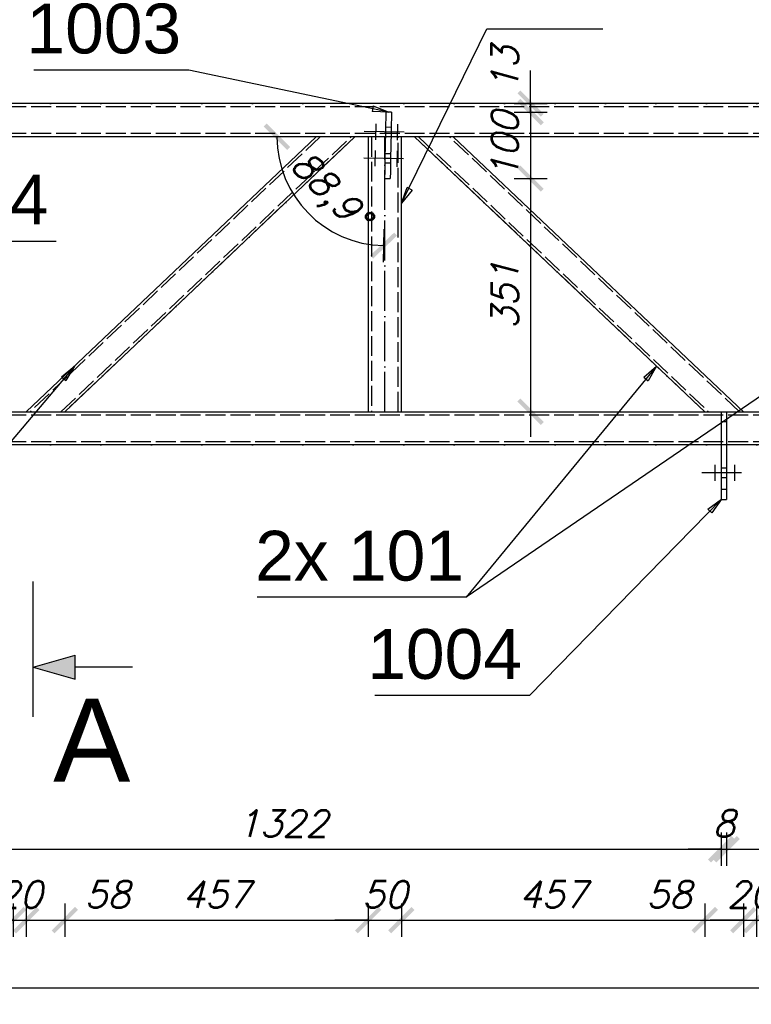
# Model space of a CAD drawing. Header units: millimetres. Extents: x 1814 to 94182, y 11562 to 49454.
# Tile 512 of 656: x 30893 to 31003, y 20951 to 21100. Entities that reach past the tile are written whole.
import ezdxf

# ---------------------------------------------------------------- set-up
doc = ezdxf.new("R2010")
doc.units = ezdxf.units.MM
doc.linetypes.add('ACAD_ISO02W100', pattern=[15, 12, -3])
doc.linetypes.add('ACAD_ISO04W100', pattern=[30, 24, -3, 0, -3])
doc.layers.add('wymiar', color=135, linetype='Continuous', lineweight=9)
doc.styles.add('ARIAL', font='arial.ttf')
doc.styles.add('CutSymbolDown', font='arial.ttf', dxfattribs={"height": 5})
doc.styles.add('WYMIARY', font='simplex.shx', dxfattribs={"oblique": 15})
doc.dimstyles.new('1-25', dxfattribs={"dimscale": 25, "dimtxt": 0.16, "dimasz": 0.2, "dimexe": 0.1, "dimexo": 0.1, "dimgap": 0.075, "dimtad": 1, "dimdec": 0, "dimlfac": 10, "dimrnd": 0.01, "dimzin": 9, "dimtxsty": 'WYMIARY', "dimblk": 'ARCHTICK', "dimcen": 0.2, "dimdle": 0.15, "dimadec": 1, "dimazin": 1, "dimtfac": 1, "dimtdec": 0, "dimtix": 1, "dimtmove": 2, "dimatfit": 3, "dimldrblk": 'ARCHTICK', "dimfxl": 0, "dimarcsym": 0})

# ---------------------------------------------------------------- blocks, each defined once
blk = doc.blocks.new('sectiondown')
blk.add_hatch(color=256).paths.add_polyline_path([(0, 0), (-2.545, 0.728), (-2.545, -0.728)])
at = {"color": 7, "linetype": 'Continuous'}
for p, q in [((0, -3), (0, 5.151)), ((-6, 0), (-2.545, 0))]:
    blk.add_line(p, q, dxfattribs=at)
for p, q in [((0, 0), (-2.545, 0.728)), ((-2.545, -0.728), (-2.545, 0.728)), ((0, 0), (-2.545, -0.728))]:
    blk.add_line(p, q)
blk = doc.blocks.new('_ARCHTICK')
at = {"color": 0, "linetype": 'ByBlock', "lineweight": -2}
blk.add_solid([(0.398, 0.309), (0.309, 0.398), (-0.309, -0.398), (-0.398, -0.309)], dxfattribs=at)
blk = doc.blocks.new('*D3071')
at = {"layer": 'Defpoints', "color": 0}
for p in [(30998.45, 21028.83), (30866.25, 21027.33), (30998.45, 20974.67)]:
    blk.add_point(p, dxfattribs=at)
at = {"layer": 'wymiar', "color": 0, "lineweight": -2}
for p, q in [((30866.25, 20977.17), (30866.25, 20972.17)), ((30998.45, 20977.17), (30998.45, 20972.17)), ((30862.5, 20974.67), (31002.2, 20974.67))]:
    blk.add_line(p, q, dxfattribs=at)
at = {"layer": 'wymiar', "color": 0, "lineweight": -2, "xscale": 5, "yscale": 5, "zscale": 5, "rotation": 180}
blk.add_blockref('_ARCHTICK', (30866.25, 20974.67), dxfattribs=at)
at = {"layer": 'wymiar', "color": 0, "lineweight": -2, "xscale": 5, "yscale": 5, "zscale": 5}
blk.add_blockref('_ARCHTICK', (30998.45, 20974.67), dxfattribs=at)
at = {"layer": 'wymiar', "color": 0, "insert": (30932.35, 20978.54), "char_height": 4, "attachment_point": 5, "style": 'WYMIARY'}
blk.add_mtext('1322', dxfattribs=at)
blk = doc.blocks.new('*D3072')
at = {"layer": 'Defpoints', "color": 0}
for p in [(30998.45, 21028.83), (30999.25, 21028.83), (30999.25, 20974.67)]:
    blk.add_point(p, dxfattribs=at)
at = {"layer": 'wymiar', "color": 0, "lineweight": -2}
for p, q in [((30998.45, 20977.17), (30998.45, 20972.17)), ((30999.25, 20977.17), (30999.25, 20972.17)), ((30998.45, 20974.67), (30993.45, 20974.67)), ((30998.45, 20974.67), (30999.25, 20974.67)), ((30999.25, 20974.67), (31004.25, 20974.67))]:
    blk.add_line(p, q, dxfattribs=at)
at = {"layer": 'wymiar', "color": 0, "lineweight": -2, "xscale": 5, "yscale": 5, "zscale": 5}
blk.add_blockref('_ARCHTICK', (30998.45, 20974.67), dxfattribs=at)
at = {"layer": 'wymiar', "color": 0, "lineweight": -2, "xscale": 5, "yscale": 5, "zscale": 5, "rotation": 180}
blk.add_blockref('_ARCHTICK', (30999.25, 20974.67), dxfattribs=at)
at = {"layer": 'wymiar', "color": 0, "insert": (30998.85, 20978.54), "char_height": 4, "attachment_point": 5, "style": 'WYMIARY'}
blk.add_mtext('8', dxfattribs=at)
blk = doc.blocks.new('*D3073')
at = {"layer": 'Defpoints', "color": 0}
for p in [(30999.25, 21028.83), (31131.45, 21028.83), (31131.45, 20974.67)]:
    blk.add_point(p, dxfattribs=at)
at = {"layer": 'wymiar', "color": 0, "lineweight": -2}
for p, q in [((30999.25, 20977.17), (30999.25, 20972.17)), ((31131.45, 20977.17), (31131.45, 20972.17)), ((30995.5, 20974.67), (31135.2, 20974.67))]:
    blk.add_line(p, q, dxfattribs=at)
at = {"layer": 'wymiar', "color": 0, "lineweight": -2, "xscale": 5, "yscale": 5, "zscale": 5, "rotation": 180}
blk.add_blockref('_ARCHTICK', (30999.25, 20974.67), dxfattribs=at)
at = {"layer": 'wymiar', "color": 0, "lineweight": -2, "xscale": 5, "yscale": 5, "zscale": 5}
blk.add_blockref('_ARCHTICK', (31131.45, 20974.67), dxfattribs=at)
at = {"layer": 'wymiar', "color": 0, "insert": (31065.35, 20978.54), "char_height": 4, "attachment_point": 5, "style": 'WYMIARY'}
blk.add_mtext('1322', dxfattribs=at)
blk = doc.blocks.new('*D3099')
at = {"layer": 'Defpoints', "color": 0}
for p in [(30885.95, 21040.53), (30891.77, 21040.53), (30891.77, 20963.99)]:
    blk.add_point(p, dxfattribs=at)
at = {"layer": 'wymiar', "color": 0, "lineweight": -2}
for p, q in [((30885.95, 20966.49), (30885.95, 20961.49)), ((30891.77, 20966.49), (30891.77, 20961.49)), ((30882.2, 20963.99), (30895.52, 20963.99))]:
    blk.add_line(p, q, dxfattribs=at)
at = {"layer": 'wymiar', "color": 0, "lineweight": -2, "xscale": 5, "yscale": 5, "zscale": 5, "rotation": 180}
blk.add_blockref('_ARCHTICK', (30885.95, 20963.99), dxfattribs=at)
at = {"layer": 'wymiar', "color": 0, "lineweight": -2, "xscale": 5, "yscale": 5, "zscale": 5}
blk.add_blockref('_ARCHTICK', (30891.77, 20963.99), dxfattribs=at)
at = {"layer": 'wymiar', "color": 0, "insert": (30880.95, 20967.86), "char_height": 4, "attachment_point": 5, "style": 'WYMIARY'}
blk.add_mtext('58', dxfattribs=at)
blk = doc.blocks.new('*D3100')
at = {"layer": 'Defpoints', "color": 0}
for p in [(30891.77, 21040.53), (30893.74, 21040.53), (30893.74, 20963.99)]:
    blk.add_point(p, dxfattribs=at)
at = {"layer": 'wymiar', "color": 0, "lineweight": -2}
for p, q in [((30891.77, 20966.49), (30891.77, 20961.49)), ((30893.74, 20966.49), (30893.74, 20961.49)), ((30891.77, 20963.99), (30886.77, 20963.99)), ((30891.77, 20963.99), (30893.74, 20963.99)), ((30893.74, 20963.99), (30898.74, 20963.99))]:
    blk.add_line(p, q, dxfattribs=at)
at = {"layer": 'wymiar', "color": 0, "lineweight": -2, "xscale": 5, "yscale": 5, "zscale": 5}
blk.add_blockref('_ARCHTICK', (30891.77, 20963.99), dxfattribs=at)
at = {"layer": 'wymiar', "color": 0, "lineweight": -2, "xscale": 5, "yscale": 5, "zscale": 5, "rotation": 180}
blk.add_blockref('_ARCHTICK', (30893.74, 20963.99), dxfattribs=at)
at = {"layer": 'wymiar', "color": 0, "insert": (30892.75, 20967.86), "char_height": 4, "attachment_point": 5, "style": 'WYMIARY'}
blk.add_mtext('20', dxfattribs=at)
blk = doc.blocks.new('*D3101')
at = {"layer": 'Defpoints', "color": 0}
for p in [(30893.74, 21040.53), (30899.55, 21040.53), (30899.55, 20963.99)]:
    blk.add_point(p, dxfattribs=at)
at = {"layer": 'wymiar', "color": 0, "lineweight": -2}
for p, q in [((30893.74, 20966.49), (30893.74, 20961.49)), ((30899.55, 20966.49), (30899.55, 20961.49)), ((30889.99, 20963.99), (30903.3, 20963.99))]:
    blk.add_line(p, q, dxfattribs=at)
at = {"layer": 'wymiar', "color": 0, "lineweight": -2, "xscale": 5, "yscale": 5, "zscale": 5, "rotation": 180}
blk.add_blockref('_ARCHTICK', (30893.74, 20963.99), dxfattribs=at)
at = {"layer": 'wymiar', "color": 0, "lineweight": -2, "xscale": 5, "yscale": 5, "zscale": 5}
blk.add_blockref('_ARCHTICK', (30899.55, 20963.99), dxfattribs=at)
at = {"layer": 'wymiar', "color": 0, "insert": (30905.96, 20967.86), "char_height": 4, "attachment_point": 5, "style": 'WYMIARY'}
blk.add_mtext('58', dxfattribs=at)
blk = doc.blocks.new('*D3102')
at = {"layer": 'Defpoints', "color": 0}
for p in [(30899.55, 21040.53), (30945.25, 21040.53), (30945.25, 20963.99)]:
    blk.add_point(p, dxfattribs=at)
at = {"layer": 'wymiar', "color": 0, "lineweight": -2}
for p, q in [((30899.55, 20966.49), (30899.55, 20961.49)), ((30945.25, 20966.49), (30945.25, 20961.49)), ((30895.8, 20963.99), (30949, 20963.99))]:
    blk.add_line(p, q, dxfattribs=at)
at = {"layer": 'wymiar', "color": 0, "lineweight": -2, "xscale": 5, "yscale": 5, "zscale": 5, "rotation": 180}
blk.add_blockref('_ARCHTICK', (30899.55, 20963.99), dxfattribs=at)
at = {"layer": 'wymiar', "color": 0, "lineweight": -2, "xscale": 5, "yscale": 5, "zscale": 5}
blk.add_blockref('_ARCHTICK', (30945.25, 20963.99), dxfattribs=at)
at = {"layer": 'wymiar', "color": 0, "insert": (30922.4, 20967.86), "char_height": 4, "attachment_point": 5, "style": 'WYMIARY'}
blk.add_mtext('457', dxfattribs=at)
blk = doc.blocks.new('*D3103')
at = {"layer": 'Defpoints', "color": 0}
for p in [(30945.25, 21040.53), (30950.25, 21040.53), (30950.25, 20963.99)]:
    blk.add_point(p, dxfattribs=at)
at = {"layer": 'wymiar', "color": 0, "lineweight": -2}
for p, q in [((30945.25, 20966.49), (30945.25, 20961.49)), ((30950.25, 20966.49), (30950.25, 20961.49)), ((30945.25, 20963.99), (30940.25, 20963.99)), ((30945.25, 20963.99), (30950.25, 20963.99)), ((30950.25, 20963.99), (30955.25, 20963.99))]:
    blk.add_line(p, q, dxfattribs=at)
at = {"layer": 'wymiar', "color": 0, "lineweight": -2, "xscale": 5, "yscale": 5, "zscale": 5}
blk.add_blockref('_ARCHTICK', (30945.25, 20963.99), dxfattribs=at)
at = {"layer": 'wymiar', "color": 0, "lineweight": -2, "xscale": 5, "yscale": 5, "zscale": 5, "rotation": 180}
blk.add_blockref('_ARCHTICK', (30950.25, 20963.99), dxfattribs=at)
at = {"layer": 'wymiar', "color": 0, "insert": (30947.75, 20967.86), "char_height": 4, "attachment_point": 5, "style": 'WYMIARY'}
blk.add_mtext('50', dxfattribs=at)
blk = doc.blocks.new('*D3104')
at = {"layer": 'Defpoints', "color": 0}
for p in [(30950.25, 21040.53), (30995.95, 21040.53), (30995.95, 20963.99)]:
    blk.add_point(p, dxfattribs=at)
at = {"layer": 'wymiar', "color": 0, "lineweight": -2}
for p, q in [((30950.25, 20966.49), (30950.25, 20961.49)), ((30995.95, 20966.49), (30995.95, 20961.49)), ((30946.5, 20963.99), (30999.7, 20963.99))]:
    blk.add_line(p, q, dxfattribs=at)
at = {"layer": 'wymiar', "color": 0, "lineweight": -2, "xscale": 5, "yscale": 5, "zscale": 5, "rotation": 180}
blk.add_blockref('_ARCHTICK', (30950.25, 20963.99), dxfattribs=at)
at = {"layer": 'wymiar', "color": 0, "lineweight": -2, "xscale": 5, "yscale": 5, "zscale": 5}
blk.add_blockref('_ARCHTICK', (30995.95, 20963.99), dxfattribs=at)
at = {"layer": 'wymiar', "color": 0, "insert": (30973.1, 20967.86), "char_height": 4, "attachment_point": 5, "style": 'WYMIARY'}
blk.add_mtext('457', dxfattribs=at)
blk = doc.blocks.new('*D3105')
at = {"layer": 'Defpoints', "color": 0}
for p in [(30995.95, 21040.53), (31001.77, 21040.53), (31001.77, 20963.99)]:
    blk.add_point(p, dxfattribs=at)
at = {"layer": 'wymiar', "color": 0, "lineweight": -2}
for p, q in [((30995.95, 20966.49), (30995.95, 20961.49)), ((31001.77, 20966.49), (31001.77, 20961.49)), ((30992.2, 20963.99), (31005.52, 20963.99))]:
    blk.add_line(p, q, dxfattribs=at)
at = {"layer": 'wymiar', "color": 0, "lineweight": -2, "xscale": 5, "yscale": 5, "zscale": 5, "rotation": 180}
blk.add_blockref('_ARCHTICK', (30995.95, 20963.99), dxfattribs=at)
at = {"layer": 'wymiar', "color": 0, "lineweight": -2, "xscale": 5, "yscale": 5, "zscale": 5}
blk.add_blockref('_ARCHTICK', (31001.77, 20963.99), dxfattribs=at)
at = {"layer": 'wymiar', "color": 0, "insert": (30990.58, 20967.86), "char_height": 4, "attachment_point": 5, "style": 'WYMIARY'}
blk.add_mtext('58', dxfattribs=at)
blk = doc.blocks.new('*D3106')
at = {"layer": 'Defpoints', "color": 0}
for p in [(31001.77, 21040.53), (31003.74, 21040.53), (31003.74, 20963.99)]:
    blk.add_point(p, dxfattribs=at)
at = {"layer": 'wymiar', "color": 0, "lineweight": -2}
for p, q in [((31001.77, 20966.49), (31001.77, 20961.49)), ((31003.74, 20966.49), (31003.74, 20961.49)), ((31001.77, 20963.99), (30996.77, 20963.99)), ((31001.77, 20963.99), (31003.74, 20963.99)), ((31003.74, 20963.99), (31008.74, 20963.99))]:
    blk.add_line(p, q, dxfattribs=at)
at = {"layer": 'wymiar', "color": 0, "lineweight": -2, "xscale": 5, "yscale": 5, "zscale": 5}
blk.add_blockref('_ARCHTICK', (31001.77, 20963.99), dxfattribs=at)
at = {"layer": 'wymiar', "color": 0, "lineweight": -2, "xscale": 5, "yscale": 5, "zscale": 5, "rotation": 180}
blk.add_blockref('_ARCHTICK', (31003.74, 20963.99), dxfattribs=at)
at = {"layer": 'wymiar', "color": 0, "insert": (31002.75, 20967.86), "char_height": 4, "attachment_point": 5, "style": 'WYMIARY'}
blk.add_mtext('20', dxfattribs=at)
blk = doc.blocks.new('*D3112')
at = {"layer": 'Defpoints', "color": 0}
for p in [(31003.74, 21040.53), (31009.55, 21040.53), (31009.55, 20963.99)]:
    blk.add_point(p, dxfattribs=at)
at = {"layer": 'wymiar', "color": 0, "lineweight": -2}
for p, q in [((31003.74, 20966.49), (31003.74, 20961.49)), ((31009.55, 20966.49), (31009.55, 20961.49)), ((30999.99, 20963.99), (31013.3, 20963.99))]:
    blk.add_line(p, q, dxfattribs=at)
at = {"layer": 'wymiar', "color": 0, "lineweight": -2, "xscale": 5, "yscale": 5, "zscale": 5, "rotation": 180}
blk.add_blockref('_ARCHTICK', (31003.74, 20963.99), dxfattribs=at)
at = {"layer": 'wymiar', "color": 0, "lineweight": -2, "xscale": 5, "yscale": 5, "zscale": 5}
blk.add_blockref('_ARCHTICK', (31009.55, 20963.99), dxfattribs=at)
at = {"layer": 'wymiar', "color": 0, "insert": (31016.07, 20967.86), "char_height": 4, "attachment_point": 5, "style": 'WYMIARY'}
blk.add_mtext('58', dxfattribs=at)
blk = doc.blocks.new('*D3140')
at = {"layer": 'Defpoints', "color": 0}
for p in [(30947.95, 21148.01), (30837.75, 21086.43), (30947.95, 21084.29)]:
    blk.add_point(p, dxfattribs=at)
at = {"layer": 'wymiar', "color": 0, "lineweight": -2}
for p, q in [((30837.75, 21145.51), (30837.75, 21150.51)), ((30947.95, 21145.51), (30947.95, 21150.51)), ((30834, 21148.01), (30951.7, 21148.01))]:
    blk.add_line(p, q, dxfattribs=at)
at = {"layer": 'wymiar', "color": 0, "lineweight": -2, "xscale": 5, "yscale": 5, "zscale": 5, "rotation": 180}
blk.add_blockref('_ARCHTICK', (30837.75, 21148.01), dxfattribs=at)
at = {"layer": 'wymiar', "color": 0, "lineweight": -2, "xscale": 5, "yscale": 5, "zscale": 5}
blk.add_blockref('_ARCHTICK', (30947.95, 21148.01), dxfattribs=at)
at = {"layer": 'wymiar', "color": 0, "insert": (30892.85, 21151.88), "char_height": 4, "attachment_point": 5, "style": 'WYMIARY'}
blk.add_mtext('1102', dxfattribs=at)
blk = doc.blocks.new('*D3141')
at = {"layer": 'Defpoints', "color": 0}
for p in [(30948.75, 21148.01), (30947.95, 21084.29), (30948.75, 21084.28)]:
    blk.add_point(p, dxfattribs=at)
at = {"layer": 'wymiar', "color": 0, "lineweight": -2}
for p, q in [((30947.95, 21145.51), (30947.95, 21150.51)), ((30948.75, 21145.51), (30948.75, 21150.51)), ((30947.95, 21148.01), (30942.95, 21148.01)), ((30947.95, 21148.01), (30948.75, 21148.01)), ((30948.75, 21148.01), (30953.75, 21148.01))]:
    blk.add_line(p, q, dxfattribs=at)
at = {"layer": 'wymiar', "color": 0, "lineweight": -2, "xscale": 5, "yscale": 5, "zscale": 5}
blk.add_blockref('_ARCHTICK', (30947.95, 21148.01), dxfattribs=at)
at = {"layer": 'wymiar', "color": 0, "lineweight": -2, "xscale": 5, "yscale": 5, "zscale": 5, "rotation": 180}
blk.add_blockref('_ARCHTICK', (30948.75, 21148.01), dxfattribs=at)
at = {"layer": 'wymiar', "color": 0, "insert": (30948.35, 21151.88), "char_height": 4, "attachment_point": 5, "style": 'WYMIARY'}
blk.add_mtext('8', dxfattribs=at)
blk = doc.blocks.new('*D3142')
at = {"layer": 'Defpoints', "color": 0}
for p in [(31057.96, 21148.01), (30948.75, 21084.28), (31057.96, 21082.9)]:
    blk.add_point(p, dxfattribs=at)
at = {"layer": 'wymiar', "color": 0, "lineweight": -2}
for p, q in [((30948.75, 21145.51), (30948.75, 21150.51)), ((31057.96, 21145.51), (31057.96, 21150.51)), ((30945, 21148.01), (31061.71, 21148.01))]:
    blk.add_line(p, q, dxfattribs=at)
at = {"layer": 'wymiar', "color": 0, "lineweight": -2, "xscale": 5, "yscale": 5, "zscale": 5, "rotation": 180}
blk.add_blockref('_ARCHTICK', (30948.75, 21148.01), dxfattribs=at)
at = {"layer": 'wymiar', "color": 0, "lineweight": -2, "xscale": 5, "yscale": 5, "zscale": 5}
blk.add_blockref('_ARCHTICK', (31057.96, 21148.01), dxfattribs=at)
at = {"layer": 'wymiar', "color": 0, "insert": (31003.35, 21151.88), "char_height": 4, "attachment_point": 5, "style": 'WYMIARY'}
blk.add_mtext('1092', dxfattribs=at)
blk = doc.blocks.new('*D3153')
at = {"layer": 'Defpoints', "color": 0}
for p in [(30937.44, 21157.37), (30848.07, 21081.93), (30937.44, 21081.93)]:
    blk.add_point(p, dxfattribs=at)
at = {"layer": 'wymiar', "color": 0, "lineweight": -2}
for p, q in [((30848.07, 21154.87), (30848.07, 21159.87)), ((30937.44, 21154.87), (30937.44, 21159.87)), ((30844.32, 21157.37), (30941.19, 21157.37))]:
    blk.add_line(p, q, dxfattribs=at)
at = {"layer": 'wymiar', "color": 0, "lineweight": -2, "xscale": 5, "yscale": 5, "zscale": 5, "rotation": 180}
blk.add_blockref('_ARCHTICK', (30848.07, 21157.37), dxfattribs=at)
at = {"layer": 'wymiar', "color": 0, "lineweight": -2, "xscale": 5, "yscale": 5, "zscale": 5}
blk.add_blockref('_ARCHTICK', (30937.44, 21157.37), dxfattribs=at)
at = {"layer": 'wymiar', "color": 0, "insert": (30892.75, 21161.24), "char_height": 4, "attachment_point": 5, "style": 'WYMIARY'}
blk.add_mtext('894', dxfattribs=at)
blk = doc.blocks.new('*D3154')
at = {"layer": 'Defpoints', "color": 0}
for p in [(30943.25, 21157.37), (30937.44, 21081.93), (30943.25, 21081.93)]:
    blk.add_point(p, dxfattribs=at)
at = {"layer": 'wymiar', "color": 0, "lineweight": -2}
for p, q in [((30937.44, 21154.87), (30937.44, 21159.87)), ((30943.25, 21154.87), (30943.25, 21159.87)), ((30933.69, 21157.37), (30947, 21157.37))]:
    blk.add_line(p, q, dxfattribs=at)
at = {"layer": 'wymiar', "color": 0, "lineweight": -2, "xscale": 5, "yscale": 5, "zscale": 5, "rotation": 180}
blk.add_blockref('_ARCHTICK', (30937.44, 21157.37), dxfattribs=at)
at = {"layer": 'wymiar', "color": 0, "lineweight": -2, "xscale": 5, "yscale": 5, "zscale": 5}
blk.add_blockref('_ARCHTICK', (30943.25, 21157.37), dxfattribs=at)
at = {"layer": 'wymiar', "color": 0, "insert": (30931.85, 21161.24), "char_height": 4, "attachment_point": 5, "style": 'WYMIARY'}
blk.add_mtext('58', dxfattribs=at)
blk = doc.blocks.new('*D3155')
at = {"layer": 'Defpoints', "color": 0}
for p in [(30945.25, 21157.37), (30943.25, 21081.93), (30945.25, 21081.93)]:
    blk.add_point(p, dxfattribs=at)
at = {"layer": 'wymiar', "color": 0, "lineweight": -2}
for p, q in [((30943.25, 21154.87), (30943.25, 21159.87)), ((30945.25, 21154.87), (30945.25, 21159.87)), ((30943.25, 21157.37), (30938.25, 21157.37)), ((30943.25, 21157.37), (30945.25, 21157.37)), ((30945.25, 21157.37), (30950.25, 21157.37))]:
    blk.add_line(p, q, dxfattribs=at)
at = {"layer": 'wymiar', "color": 0, "lineweight": -2, "xscale": 5, "yscale": 5, "zscale": 5}
blk.add_blockref('_ARCHTICK', (30943.25, 21157.37), dxfattribs=at)
at = {"layer": 'wymiar', "color": 0, "lineweight": -2, "xscale": 5, "yscale": 5, "zscale": 5, "rotation": 180}
blk.add_blockref('_ARCHTICK', (30945.25, 21157.37), dxfattribs=at)
at = {"layer": 'wymiar', "color": 0, "insert": (30944.25, 21161.24), "char_height": 4, "attachment_point": 5, "style": 'WYMIARY'}
blk.add_mtext('20', dxfattribs=at)
blk = doc.blocks.new('*D3124')
at = {"layer": 'Defpoints', "color": 0}
for p in [(30950.25, 21157.37), (30945.25, 21081.93), (30950.25, 21081.93)]:
    blk.add_point(p, dxfattribs=at)
at = {"layer": 'wymiar', "color": 0, "lineweight": -2}
for p, q in [((30947.75, 21157.37), (30949.03, 21167.37)), ((30949.03, 21167.37), (30959.73, 21167.37)), ((30945.25, 21154.87), (30945.25, 21159.87)), ((30950.25, 21154.87), (30950.25, 21159.87)), ((30941.5, 21157.37), (30954, 21157.37))]:
    blk.add_line(p, q, dxfattribs=at)
at = {"layer": 'wymiar', "color": 0, "lineweight": -2, "xscale": 5, "yscale": 5, "zscale": 5, "rotation": 180}
blk.add_blockref('_ARCHTICK', (30945.25, 21157.37), dxfattribs=at)
at = {"layer": 'wymiar', "color": 0, "lineweight": -2, "xscale": 5, "yscale": 5, "zscale": 5}
blk.add_blockref('_ARCHTICK', (30950.25, 21157.37), dxfattribs=at)
at = {"layer": 'wymiar', "color": 0, "insert": (30954.38, 21171.25), "char_height": 4, "attachment_point": 5, "style": 'WYMIARY'}
blk.add_mtext('50', dxfattribs=at)
blk = doc.blocks.new('*D3125')
at = {"layer": 'Defpoints', "color": 0}
for p in [(30952.25, 21157.37), (30950.25, 21081.93), (30952.25, 21081.93)]:
    blk.add_point(p, dxfattribs=at)
at = {"layer": 'wymiar', "color": 0, "lineweight": -2}
for p, q in [((30950.25, 21154.87), (30950.25, 21159.87)), ((30952.25, 21154.87), (30952.25, 21159.87)), ((30950.25, 21157.37), (30945.25, 21157.37)), ((30950.25, 21157.37), (30952.25, 21157.37)), ((30952.25, 21157.37), (30957.25, 21157.37))]:
    blk.add_line(p, q, dxfattribs=at)
at = {"layer": 'wymiar', "color": 0, "lineweight": -2, "xscale": 5, "yscale": 5, "zscale": 5}
blk.add_blockref('_ARCHTICK', (30950.25, 21157.37), dxfattribs=at)
at = {"layer": 'wymiar', "color": 0, "lineweight": -2, "xscale": 5, "yscale": 5, "zscale": 5, "rotation": 180}
blk.add_blockref('_ARCHTICK', (30952.25, 21157.37), dxfattribs=at)
at = {"layer": 'wymiar', "color": 0, "insert": (30951.25, 21161.24), "char_height": 4, "attachment_point": 5, "style": 'WYMIARY'}
blk.add_mtext('20', dxfattribs=at)
blk = doc.blocks.new('*D3126')
at = {"layer": 'Defpoints', "color": 0}
for p in [(30958.07, 21157.37), (30952.25, 21081.93), (30958.07, 21081.93)]:
    blk.add_point(p, dxfattribs=at)
at = {"layer": 'wymiar', "color": 0, "lineweight": -2}
for p, q in [((30952.25, 21154.87), (30952.25, 21159.87)), ((30958.07, 21154.87), (30958.07, 21159.87)), ((30948.5, 21157.37), (30961.82, 21157.37))]:
    blk.add_line(p, q, dxfattribs=at)
at = {"layer": 'wymiar', "color": 0, "lineweight": -2, "xscale": 5, "yscale": 5, "zscale": 5, "rotation": 180}
blk.add_blockref('_ARCHTICK', (30952.25, 21157.37), dxfattribs=at)
at = {"layer": 'wymiar', "color": 0, "lineweight": -2, "xscale": 5, "yscale": 5, "zscale": 5}
blk.add_blockref('_ARCHTICK', (30958.07, 21157.37), dxfattribs=at)
at = {"layer": 'wymiar', "color": 0, "insert": (30965.61, 21161.24), "char_height": 4, "attachment_point": 5, "style": 'WYMIARY'}
blk.add_mtext('58', dxfattribs=at)
blk = doc.blocks.new('*D3127')
at = {"layer": 'Defpoints', "color": 0}
for p in [(31047.44, 21157.37), (30958.07, 21081.93), (31047.44, 21081.93)]:
    blk.add_point(p, dxfattribs=at)
at = {"layer": 'wymiar', "color": 0, "lineweight": -2}
for p, q in [((30958.07, 21154.87), (30958.07, 21159.87)), ((31047.44, 21154.87), (31047.44, 21159.87)), ((30954.32, 21157.37), (31051.19, 21157.37))]:
    blk.add_line(p, q, dxfattribs=at)
at = {"layer": 'wymiar', "color": 0, "lineweight": -2, "xscale": 5, "yscale": 5, "zscale": 5, "rotation": 180}
blk.add_blockref('_ARCHTICK', (30958.07, 21157.37), dxfattribs=at)
at = {"layer": 'wymiar', "color": 0, "lineweight": -2, "xscale": 5, "yscale": 5, "zscale": 5}
blk.add_blockref('_ARCHTICK', (31047.44, 21157.37), dxfattribs=at)
at = {"layer": 'wymiar', "color": 0, "insert": (31002.75, 21161.24), "char_height": 4, "attachment_point": 5, "style": 'WYMIARY'}
blk.add_mtext('894', dxfattribs=at)
blk = doc.blocks.new('*D3081')
at = {"layer": 'Defpoints', "color": 0}
for p in [(30837.75, 21035.53), (31823.75, 21035.53), (31823.75, 20953.82)]:
    blk.add_point(p, dxfattribs=at)
at = {"layer": 'wymiar', "color": 0, "lineweight": -2}
for p, q in [((30837.75, 20956.32), (30837.75, 20951.32)), ((31823.75, 20956.32), (31823.75, 20951.32)), ((30834, 20953.82), (31827.5, 20953.82))]:
    blk.add_line(p, q, dxfattribs=at)
at = {"layer": 'wymiar', "color": 0, "lineweight": -2, "xscale": 5, "yscale": 5, "zscale": 5, "rotation": 180}
blk.add_blockref('_ARCHTICK', (30837.75, 20953.82), dxfattribs=at)
at = {"layer": 'wymiar', "color": 0, "lineweight": -2, "xscale": 5, "yscale": 5, "zscale": 5}
blk.add_blockref('_ARCHTICK', (31823.75, 20953.82), dxfattribs=at)
at = {"layer": 'wymiar', "color": 0, "insert": (31330.75, 20957.7), "char_height": 4, "attachment_point": 5, "style": 'WYMIARY'}
blk.add_mtext('9860', dxfattribs=at)
blk = doc.blocks.new('*D3083')
at = {"layer": 'Defpoints', "color": 0}
for p in [(30837.75, 21086.93), (30948.77, 21085.64), (30969.72, 21085.64)]:
    blk.add_point(p, dxfattribs=at)
at = {"layer": 'wymiar', "color": 0, "lineweight": -2}
for p, q in [((30969.72, 21086.93), (30969.72, 21091.93)), ((30967.22, 21086.93), (30972.22, 21086.93)), ((30969.72, 21086.93), (30969.72, 21085.64)), ((30967.22, 21085.64), (30972.22, 21085.64)), ((30969.72, 21085.64), (30969.72, 21080.64))]:
    blk.add_line(p, q, dxfattribs=at)
at = {"layer": 'wymiar', "color": 0, "lineweight": -2, "xscale": 5, "yscale": 5, "zscale": 5}
for p, rotation in [((30969.72, 21086.93), 270), ((30969.72, 21085.64), 90)]:
    blk.add_blockref('_ARCHTICK', p, dxfattribs=dict(at, rotation=rotation))
at = {"layer": 'wymiar', "color": 0, "insert": (30965.84, 21092.22), "char_height": 4, "attachment_point": 5, "rotation": 90, "style": 'WYMIARY'}
blk.add_mtext('13', dxfattribs=at)
blk = doc.blocks.new('*D3084')
at = {"layer": 'Defpoints', "color": 0}
for p in [(30948.77, 21085.64), (30948.57, 21075.64), (30969.72, 21075.64)]:
    blk.add_point(p, dxfattribs=at)
at = {"layer": 'wymiar', "color": 0, "lineweight": -2}
for p, q in [((30969.72, 21085.64), (30969.72, 21090.64)), ((30967.22, 21085.64), (30972.22, 21085.64)), ((30969.72, 21085.64), (30969.72, 21075.64)), ((30967.22, 21075.64), (30972.22, 21075.64)), ((30969.72, 21075.64), (30969.72, 21070.64))]:
    blk.add_line(p, q, dxfattribs=at)
at = {"layer": 'wymiar', "color": 0, "lineweight": -2, "xscale": 5, "yscale": 5, "zscale": 5}
for p, rotation in [((30969.72, 21085.64), 270), ((30969.72, 21075.64), 90)]:
    blk.add_blockref('_ARCHTICK', p, dxfattribs=dict(at, rotation=rotation))
at = {"layer": 'wymiar', "color": 0, "insert": (30965.84, 21080.64), "char_height": 4, "attachment_point": 5, "rotation": 90, "style": 'WYMIARY'}
blk.add_mtext('100', dxfattribs=at)
blk = doc.blocks.new('*D3137')
at = {"layer": 'Defpoints', "color": 0}
for p in [(30948.57, 21075.64), (30950.25, 21040.53), (30969.72, 21040.53)]:
    blk.add_point(p, dxfattribs=at)
at = {"layer": 'wymiar', "color": 0, "lineweight": -2}
for p, q in [((30969.72, 21079.39), (30969.72, 21036.78)), ((30967.22, 21075.64), (30972.22, 21075.64)), ((30967.22, 21040.53), (30972.22, 21040.53))]:
    blk.add_line(p, q, dxfattribs=at)
at = {"layer": 'wymiar', "color": 0, "lineweight": -2, "xscale": 5, "yscale": 5, "zscale": 5}
for p, rotation in [((30969.72, 21075.64), 90), ((30969.72, 21040.53), 270)]:
    blk.add_blockref('_ARCHTICK', p, dxfattribs=dict(at, rotation=rotation))
at = {"layer": 'wymiar', "color": 0, "insert": (30965.84, 21058.09), "char_height": 4, "attachment_point": 5, "rotation": 90, "style": 'WYMIARY'}
blk.add_mtext('351', dxfattribs=at)
blk = doc.blocks.new('*D3138')
at = {"layer": 'Defpoints', "color": 0}
for p in [(30947.91, 21082.66), (30837.75, 21081.93), (30945.97, 21081.93), (30947.83, 21078.66), (30933.65, 21073.83)]:
    blk.add_point(p, dxfattribs=at)
at = {"layer": 'wymiar', "color": 0, "lineweight": -2}
blk.add_line((30947.62, 21068.04), (30947.52, 21063.04), dxfattribs=at)
blk.add_arc((30947.9, 21081.93), 16.39, 180, 268.8542, dxfattribs=at)
at = {"layer": 'wymiar', "color": 0, "lineweight": -2, "xscale": 5, "yscale": 5, "zscale": 5}
for p, rotation in [((30931.51, 21081.93), 89.99999999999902), ((30947.57, 21065.54), 358.8542341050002)]:
    blk.add_blockref('_ARCHTICK', p, dxfattribs=dict(at, rotation=rotation))
at = {"layer": 'wymiar', "color": 0, "insert": (30939.23, 21073.43), "char_height": 4, "attachment_point": 5, "rotation": 314.4271, "style": 'WYMIARY'}
blk.add_mtext('88,9°', dxfattribs=at)
blk = doc.blocks.new('*D3041')
at = {"layer": 'Defpoints', "color": 0}
for p in [(30947.75, 21079.73), (31055.97, 21079.73), (31057.91, 21080.46), (31057.83, 21076.46), (31043.65, 21071.63)]:
    blk.add_point(p, dxfattribs=at)
at = {"layer": 'wymiar', "color": 0, "lineweight": -2}
blk.add_line((31057.62, 21065.84), (31057.52, 21060.84), dxfattribs=at)
blk.add_arc((31057.9, 21079.73), 16.39, 180, 268.8542, dxfattribs=at)
at = {"layer": 'wymiar', "color": 0, "lineweight": -2, "xscale": 5, "yscale": 5, "zscale": 5}
for p, rotation in [((31041.51, 21079.73), 89.99999999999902), ((31057.57, 21063.34), 358.8542341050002)]:
    blk.add_blockref('_ARCHTICK', p, dxfattribs=dict(at, rotation=rotation))
at = {"layer": 'wymiar', "color": 0, "insert": (31049.23, 21071.23), "char_height": 4, "attachment_point": 5, "rotation": 314.4271, "style": 'WYMIARY'}
blk.add_mtext('88,9°', dxfattribs=at)

msp = doc.modelspace()

# ---------------------------------------------------------------- linework, layer by layer
at = {"color": 145, "linetype": 'Continuous', "ltscale": 0.25}
for p, q in [((31823.753, 21086.929), (30837.753, 21086.929)), ((30947.956, 21084.778), (30947.969, 21085.428)), ((30947.969, 21085.428), (30947.973, 21085.641)), ((30948.773, 21085.64), (30947.973, 21085.656)), ((30947.973, 21085.641), (30947.973, 21085.656)), ((30948.769, 21085.412), (30948.756, 21084.762)), ((30948.773, 21085.64), (30948.769, 21085.412)), ((30947.936, 21083.805), (30947.956, 21084.778)), ((30948.756, 21084.762), (30948.736, 21083.789)), ((30947.833, 21078.658), (30947.913, 21082.657)), ((30947.913, 21082.657), (30947.936, 21083.805)), ((30948.713, 21082.641), (30947.913, 21082.657)), ((30948.713, 21082.641), (30948.633, 21078.642)), ((30948.736, 21083.789), (30948.713, 21082.641)), ((30945.968, 21081.929), (30837.753, 21081.929)), ((30937.437, 21081.929), (30893.737, 21040.529)), ((30899.553, 21040.529), (30943.253, 21081.929)), ((30945.253, 21081.929), (30945.253, 21079.31)), ((30947.899, 21081.929), (30947.299, 21081.929)), ((31057.943, 21081.929), (30949.699, 21081.929)), ((30950.253, 21040.529), (30950.253, 21081.929)), ((30952.253, 21081.929), (30995.953, 21040.529)), ((31001.769, 21040.529), (30958.07, 21081.929)), ((30945.253, 21078.109), (30945.253, 21040.529)), ((30947.81, 21077.51), (30947.833, 21078.658)), ((30948.633, 21078.642), (30947.833, 21078.658)), ((30948.633, 21078.642), (30948.61, 21077.494)), ((30947.778, 21075.887), (30947.791, 21076.537)), ((30947.791, 21076.537), (30947.81, 21077.51)), ((30948.591, 21076.521), (30948.578, 21075.871)), ((30948.61, 21077.494), (30948.591, 21076.521)), ((30947.773, 21075.658), (30947.778, 21075.887)), ((30947.773, 21075.658), (30948.573, 21075.642)), ((30948.578, 21075.871), (30948.573, 21075.642)), ((30866.254, 21040.529), (30998.454, 21040.529)), ((30998.454, 21040.529), (30999.254, 21040.529)), ((30998.454, 21040.414), (30998.454, 21040.529)), ((30998.454, 21040.089), (30998.454, 21040.414)), ((30998.454, 21039.603), (30998.454, 21040.089)), ((30998.454, 21039.029), (30998.454, 21039.603)), ((30999.254, 21040.529), (31131.454, 21040.529)), ((30999.254, 21040.529), (30999.254, 21040.414)), ((30999.254, 21040.414), (30999.254, 21040.089)), ((30999.254, 21040.089), (30999.254, 21039.603)), ((30999.254, 21039.603), (30999.254, 21039.029)), ((30999.254, 21039.029), (30998.454, 21039.029)), ((30998.454, 21028.829), (30998.454, 21039.029)), ((30999.254, 21039.029), (30999.254, 21031.329)), ((30998.454, 21035.529), (30866.254, 21035.529)), ((31131.454, 21035.529), (30999.254, 21035.529)), ((30999.254, 21031.329), (30999.254, 21028.829)), ((30999.254, 21028.829), (30998.454, 21028.829)), ((30998.454, 21028.255), (30998.454, 21028.829)), ((30998.454, 21027.768), (30998.454, 21028.255)), ((30998.454, 21027.443), (30998.454, 21027.768)), ((30999.254, 21028.829), (30999.254, 21028.255)), ((30999.254, 21028.255), (30999.254, 21027.768)), ((30999.254, 21027.768), (30999.254, 21027.443)), ((30998.454, 21027.329), (30998.454, 21027.443)), ((30998.454, 21027.329), (30999.254, 21027.329)), ((30999.254, 21027.443), (30999.254, 21027.329))]:
    msp.add_line(p, q, dxfattribs=at)
at = {"color": 10, "linetype": 'ACAD_ISO04W100', "ltscale": 0.25}
for p, q in [((31823.753, 21086.929), (30837.753, 21086.929)), ((30946.385, 21083.888), (30946.337, 21081.488)), ((30950.665, 21082.602), (30944.262, 21082.73)), ((30946.361, 21082.688), (30946.361, 21082.688)), ((30949.69, 21083.822), (30949.642, 21081.422)), ((30949.666, 21082.622), (30949.666, 21082.622)), ((30943.253, 21081.929), (30899.553, 21040.529)), ((30947.753, 21040.529), (30947.753, 21081.929)), ((30952.253, 21081.929), (30995.953, 21040.529)), ((30946.305, 21079.889), (30946.257, 21077.489)), ((30949.61, 21079.823), (30949.562, 21077.423)), ((30950.585, 21078.603), (30944.182, 21078.731)), ((30946.281, 21078.689), (30946.281, 21078.689)), ((30949.586, 21078.623), (30949.586, 21078.623)), ((31823.753, 21035.529), (30837.753, 21035.529)), ((30997.502, 21030.129), (30997.502, 21032.529)), ((31000.506, 21030.129), (31000.506, 21032.529)), ((31001.506, 21031.329), (30995.101, 21031.329)), ((30997.502, 21031.329), (30997.502, 21031.329)), ((31000.506, 21031.329), (31000.506, 21031.329))]:
    msp.add_line(p, q, dxfattribs=at)
at = {"color": 84, "linetype": 'ACAD_ISO02W100', "ltscale": 0.25}
for p, q in [((31823.753, 21086.429), (30837.753, 21086.429)), ((31823.753, 21082.429), (30837.753, 21082.429)), ((30948.727, 21083.341), (30947.927, 21083.357)), ((30938.019, 21081.929), (30894.319, 21040.529)), ((30898.972, 21040.529), (30942.672, 21081.929)), ((30945.753, 21081.929), (30945.753, 21040.529)), ((30947.299, 21081.929), (30945.968, 21081.929)), ((30947.899, 21081.957), (30948.699, 21081.941)), ((30949.699, 21081.929), (30947.899, 21081.929)), ((30949.753, 21040.529), (30949.753, 21081.929)), ((30952.835, 21081.929), (30996.535, 21040.529)), ((31001.188, 21040.529), (30957.488, 21081.929)), ((30945.253, 21079.31), (30945.253, 21078.109)), ((30948.619, 21077.942), (30947.819, 21077.958)), ((30948.647, 21079.342), (30947.847, 21079.358)), ((31823.753, 21040.029), (30837.753, 21040.029)), ((31823.753, 21036.029), (30837.753, 21036.029)), ((30999.254, 21035.529), (30998.454, 21035.529)), ((30999.254, 21032.029), (30998.454, 21032.029)), ((30998.454, 21030.629), (30999.254, 21030.629))]:
    msp.add_line(p, q, dxfattribs=at)
at = {"color": 0, "linetype": 'ByBlock', "lineweight": -2}
for p, q in [((30946.012, 21086.57, -12701.314), (30945.841, 21085.754, -12701.314)), ((30948.373, 21085.648, -12701.314), (30945.841, 21085.754, -12701.314)), ((30946.012, 21086.57, -12701.314), (30948.373, 21085.648, -12701.314)), ((30950.253, 21071.929, -12709.314), (30951.148, 21074.3, -12709.314)), ((30951.869, 21073.882, -12709.314), (30950.253, 21071.929, -12709.314)), ((30951.869, 21073.882, -12709.314), (30951.148, 21074.3, -12709.314)), ((30899.065, 21045.766, -12709.814), (30900.997, 21047.406, -12709.814)), ((30900.997, 21047.406, -12709.814), (30899.701, 21045.228, -12709.814)), ((30986.782, 21045.743, -12709.814), (30988.694, 21047.406, -12709.814)), ((30988.694, 21047.406, -12709.814), (30987.425, 21045.212, -12709.814)), ((30899.065, 21045.766, -12709.814), (30899.701, 21045.228, -12709.814)), ((30986.782, 21045.743, -12709.814), (30987.425, 21045.212, -12709.814)), ((30996.409, 21025.889, -12699.314), (30998.454, 21027.386, -12699.314)), ((30998.454, 21027.386, -12699.314), (30997.005, 21025.307, -12699.314)), ((30996.409, 21025.889, -12699.314), (30997.005, 21025.307, -12699.314))]:
    msp.add_line(p, q, dxfattribs=at)
at = {"color": 7}
msp.add_line((30988.694, 21047.406), (30959.995, 21012.611), dxfattribs=at)
for points in [[(30950.253, 21071.929), (30963.13, 21098.208), (30980.611, 21098.208)], [(30948.373, 21085.648), (30918.218, 21091.981), (30894.91, 21091.981)], [(30865.854, 21040.529), (30874.92, 21066.229), (30898.228, 21066.229)], [(30900.997, 21047.406), (30867.2, 21007.434), (30835.742, 21007.434)], [(31010.997, 21047.406), (30959.995, 21012.611), (30928.537, 21012.611)], [(30998.454, 21027.386), (30969.562, 20997.821), (30946.253, 20997.821)]]:
    msp.add_lwpolyline(points, dxfattribs=at)

# ---------------------------------------------------------------- block references
at = {"xscale": -2.5, "yscale": 2.5, "zscale": 2.5}
msp.add_blockref('sectiondown', (30894.769, 21002.088, -12711.814), dxfattribs=at)

# ---------------------------------------------------------------- texts
at = {"color": 7, "style": 'ARIAL'}
for s, p in [('1003', (30893.769, 21094.481)), ('1004', (30873.779, 21068.729)), ('2x 101', (30928.23, 21015.111)), ('1004', (30945.112, 21000.321))]:
    msp.add_text(s, height=7.5, dxfattribs=at).set_placement(p)
at = {"color": 96, "style": 'CutSymbolDown'}
msp.add_text('A', height=12.5, dxfattribs=at).set_placement((30897.789, 20984.822))

# ---------------------------------------------------------------- dimensions: what is measured, and where the dimension line sits
at = {"layer": 'wymiar'}
dim = msp.add_linear_dim(base=(30950.253, 21157.369), p1=(30945.253, 21081.929), p2=(30950.253, 21081.929), dimstyle='1-25', override={"dimtmove": 1}, dxfattribs=at)
dim.commit()
dim.dimension.update_dxf_attribs({"geometry": '*D3124', "text_midpoint": (30950.903, 21167.374), "dimtype": 160})
for base, p1, p2, picture, middle in [((30937.437, 21157.369), (30848.07, 21081.929), (30937.437, 21081.929), '*D3153', (30892.753, 21161.244)), ((30945.253, 21157.369), (30943.253, 21081.929), (30945.253, 21081.929), '*D3155', (30944.253, 21161.244)), ((30952.253, 21157.369), (30950.253, 21081.929), (30952.253, 21081.929), '*D3125', (30951.253, 21161.244)), ((31047.437, 21157.369), (30958.07, 21081.929), (31047.437, 21081.929), '*D3127', (31002.753, 21161.244)), ((30947.946, 21148.005), (30837.753, 21086.429), (30947.946, 21084.291), '*D3140', (30892.85, 21151.88)), ((30948.746, 21148.005), (30947.946, 21084.291), (30948.746, 21084.275), '*D3141', (30948.346, 21151.88)), ((31057.962, 21148.005), (30948.746, 21084.275), (31057.962, 21082.903), '*D3142', (31003.354, 21151.88)), ((30893.737, 20963.988), (30891.769, 21040.529), (30893.737, 21040.529), '*D3100', (30892.753, 20967.863)), ((30945.253, 20963.988), (30899.553, 21040.529), (30945.253, 21040.529), '*D3102', (30922.403, 20967.863)), ((30950.253, 20963.988), (30945.253, 21040.529), (30950.253, 21040.529), '*D3103', (30947.753, 20967.863)), ((30995.953, 20963.988), (30950.253, 21040.529), (30995.953, 21040.529), '*D3104', (30973.103, 20967.863)), ((31003.737, 20963.988), (31001.77, 21040.529), (31003.737, 21040.529), '*D3106', (31002.753, 20967.863)), ((31823.753, 20953.821), (30837.753, 21035.529), (31823.753, 21035.529), '*D3081', (31330.753, 20957.696)), ((30998.454, 20974.666), (30866.254, 21027.329), (30998.454, 21028.829), '*D3071', (30932.354, 20978.541)), ((30999.254, 20974.666), (30998.454, 21028.829), (30999.254, 21028.829), '*D3072', (30998.854, 20978.541)), ((31131.454, 20974.666), (30999.254, 21028.829), (31131.454, 21028.829), '*D3073', (31065.354, 20978.541))]:
    dim = msp.add_linear_dim(base=base, p1=p1, p2=p2, dimstyle='1-25', dxfattribs=at)
    dim.commit()
    dim.dimension.update_dxf_attribs({"geometry": picture, "text_midpoint": middle})
for base, p1, p2, picture, middle in [((30943.253, 21157.369), (30937.437, 21081.929), (30943.253, 21081.929), '*D3154', (30931.851, 21161.244)), ((30958.07, 21157.369), (30952.253, 21081.929), (30958.07, 21081.929), '*D3126', (30965.612, 21161.244)), ((30891.769, 20963.988), (30885.953, 21040.529), (30891.769, 21040.529), '*D3099', (30880.946, 20967.863)), ((30899.553, 20963.988), (30893.737, 21040.529), (30899.553, 21040.529), '*D3101', (30905.957, 20967.863)), ((31001.77, 20963.988), (30995.953, 21040.529), (31001.77, 21040.529), '*D3105', (30990.579, 20967.863)), ((31009.553, 20963.988), (31003.737, 21040.529), (31009.553, 21040.529), '*D3112', (31016.071, 20967.863))]:
    dim = msp.add_linear_dim(base=base, p1=p1, p2=p2, dimstyle='1-25', dxfattribs=at)
    dim.commit()
    dim.dimension.update_dxf_attribs({"geometry": picture, "text_midpoint": middle, "dimtype": 160})
dim = msp.add_linear_dim(base=(30969.718, 21085.64), p1=(30837.753, 21086.929), p2=(30948.773, 21085.64), angle=90, dimstyle='1-25', dxfattribs=at)
dim.commit()
dim.dimension.update_dxf_attribs({"geometry": '*D3083', "text_midpoint": (30965.843, 21092.219), "dimtype": 160})
for base, p1, p2, picture, middle in [((30969.718, 21075.642), (30948.773, 21085.64), (30948.573, 21075.642), '*D3084', (30965.843, 21080.641)), ((30969.718, 21040.529), (30948.573, 21075.642), (30950.253, 21040.529), '*D3137', (30965.843, 21058.086))]:
    dim = msp.add_linear_dim(base=base, p1=p1, p2=p2, angle=90, dimstyle='1-25', dxfattribs=at)
    dim.commit()
    dim.dimension.update_dxf_attribs({"geometry": picture, "text_midpoint": middle})
for base, line1, line2, picture, middle in [((30933.647, 21073.827), ((30945.968, 21081.929), (30837.753, 21081.929)), ((30947.833, 21078.658), (30947.913, 21082.657)), '*D3138', (30939.231, 21073.432)), ((31043.647, 21071.627), ((31055.968, 21079.729), (30947.753, 21079.729)), ((31057.833, 21076.458), (31057.913, 21080.457)), '*D3041', (31049.231, 21071.232))]:
    dim = msp.add_angular_dim_2l(base=base, line1=line1, line2=line2, dimstyle='1-25', dxfattribs=at)
    dim.commit()
    dim.dimension.update_dxf_attribs({"geometry": picture, "text_midpoint": middle})

doc.saveas('drawing.dxf')
